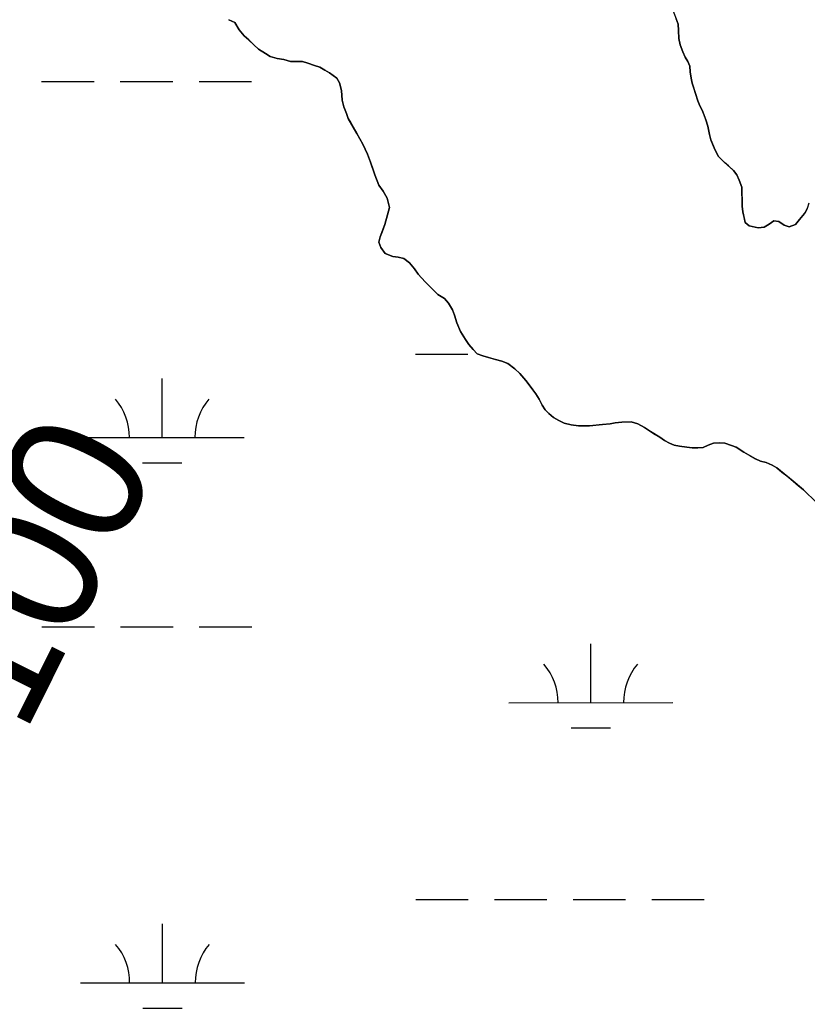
# Model space of a CAD drawing. Extents: x 3279314 to 3317160, y 734079 to 759431.
# Drawn here: x 3304161 to 3304642, y 755293 to 755896 of the extents above; entities that cross this region are included whole.
import ezdxf

# ---------------------------------------------------------------- set-up
doc = ezdxf.new("R2010")
doc.units = 0
for name, color, linetype in [('V-RIVR-RANG-IDEN', 7, 'Continuous'), ('V-SITE-VEGE', 7, 'Continuous'), ('V-TOPO-SHOR', 7, 'Continuous'), ('V-WETL-SWMP', 7, 'Continuous')]:
    doc.layers.add(name, color=color, linetype=linetype)

msp = doc.modelspace()

# ---------------------------------------------------------------- linework, layer by layer
at = {"layer": 'V-SITE-VEGE'}
for points in [[(3304288.65, 755895.66), (3304292.34, 755893.92), (3304295.13, 755889.5), (3304298.15, 755885.91), (3304306.87, 755877.83), (3304311.15, 755875.03), (3304314.01, 755873.31), (3304318.33, 755871.96), (3304322.25, 755871.45), (3304326.36, 755870.11), (3304329.89, 755870.23), (3304333.61, 755870.15), (3304336.9, 755869.24), (3304341.01, 755867.69), (3304344.3, 755866.78), (3304347.36, 755864.84), (3304350.22, 755863.33), (3304354.7, 755860.11), (3304356.29, 755857.17), (3304357.42, 755852.59), (3304357.9, 755846.57), (3304358.84, 755842.61), (3304360.61, 755838.43), (3304361.57, 755835.51), (3304366.94, 755826.26), (3304370.52, 755819.76), (3304373.27, 755813.68), (3304375.23, 755808.87), (3304377.73, 755801.15), (3304380.28, 755794.87), (3304382.88, 755791.08), (3304385.26, 755786.88), (3304386.78, 755781.05), (3304385.64, 755776.72), (3304383.84, 755770.76), (3304381.18, 755763.16), (3304380.27, 755760.08), (3304381.44, 755756.73), (3304384.04, 755753.15), (3304388.76, 755751.17), (3304392.07, 755750.89), (3304395.57, 755749.97), (3304399.03, 755747.41), (3304402.05, 755743.81), (3304404.25, 755740.45), (3304408.48, 755735.79), (3304416.17, 755728.15), (3304420.25, 755725.56), (3304422.67, 755722.81), (3304425.27, 755718.82), (3304426.43, 755715.47), (3304427.77, 755710.88), (3304430.13, 755705.44), (3304433.12, 755700.61), (3304435.12, 755697.66), (3304437.74, 755694.49), (3304440.16, 755691.95)], [(3304440.16, 755691.95), (3304443.65, 755690.62), (3304447.15, 755689.71), (3304451.47, 755688.36), (3304455.38, 755687.44), (3304459.07, 755685.9), (3304463.14, 755682.7), (3304466.39, 755679.93), (3304470.01, 755675.7), (3304476.03, 755667.47), (3304478.03, 755664.32), (3304480.01, 755660.54), (3304481.81, 755657.81), (3304484.03, 755655.48), (3304486.87, 755653.13), (3304490.14, 755651.19), (3304493.42, 755649.66), (3304497.53, 755648.53), (3304502.08, 755648), (3304505.6, 755647.92), (3304508.71, 755648.05), (3304516.8, 755648.69), (3304521.37, 755649.2), (3304524.49, 755649.74), (3304528.44, 755650.27), (3304534.24, 755650.34), (3304538.36, 755649.21), (3304542.45, 755647.04), (3304546.11, 755644.46), (3304551.62, 755641.02), (3304554.48, 755639.08), (3304557.54, 755637.35), (3304560.42, 755636.25), (3304563.71, 755635.55), (3304568.26, 755635.03), (3304571.35, 755634.54), (3304574.87, 755634.45), (3304578.19, 755634.79), (3304581.13, 755636.17), (3304584.47, 755637.33), (3304588, 755637.66), (3304591.31, 755637.37), (3304595.42, 755636.03), (3304598.29, 755634.93), (3304602.98, 755631.92), (3304610.13, 755627.81), (3304613.21, 755626.49), (3304616.5, 755625.59), (3304620.19, 755624.05), (3304623.05, 755622.32), (3304626.1, 755619.76), (3304629.15, 755617.41), (3304639.3, 755608.88), (3304647.2, 755601.24)]]:
    msp.add_lwpolyline(points, dxfattribs=at)
at = {"layer": 'V-TOPO-SHOR'}
for points in [[(3304288.65, 755895.66), (3304292.34, 755893.92), (3304295.13, 755889.5), (3304298.15, 755885.91), (3304300.99, 755883.35), (3304304.03, 755880.38), (3304306.87, 755877.83), (3304311.15, 755875.03), (3304314.01, 755873.31), (3304318.33, 755871.96), (3304322.25, 755871.45), (3304326.36, 755870.11), (3304329.89, 755870.23), (3304333.61, 755870.15), (3304336.9, 755869.24), (3304341.01, 755867.69), (3304344.3, 755866.78), (3304347.36, 755864.84), (3304350.23, 755863.33), (3304354.7, 755860.11), (3304356.29, 755857.17), (3304357.42, 755852.59), (3304357.9, 755846.57), (3304358.84, 755842.61), (3304360.61, 755838.43), (3304361.57, 755835.51), (3304363.17, 755832.78), (3304366.94, 755826.26), (3304370.52, 755819.76), (3304373.27, 755813.68), (3304375.23, 755808.87), (3304376.77, 755804.07), (3304377.73, 755801.15), (3304379.1, 755797.8), (3304380.28, 755794.87), (3304382.88, 755791.08), (3304385.27, 755786.88), (3304386.78, 755781.05), (3304385.64, 755776.72), (3304383.84, 755770.76), (3304382.29, 755766.24), (3304381.18, 755763.16), (3304380.27, 755760.08), (3304381.44, 755756.73), (3304384.04, 755753.15), (3304388.76, 755751.17), (3304392.07, 755750.89), (3304395.57, 755749.97), (3304399.03, 755747.41), (3304402.05, 755743.81), (3304404.25, 755740.45), (3304408.48, 755735.79), (3304413.14, 755731.12), (3304416.17, 755728.15), (3304420.25, 755725.56), (3304422.67, 755722.81), (3304425.27, 755718.82), (3304426.43, 755715.47), (3304427.77, 755710.88), (3304430.13, 755705.44), (3304433.12, 755700.61), (3304435.12, 755697.66), (3304437.74, 755694.49), (3304440.16, 755691.95), (3304441.39, 755691.5), (3304443.65, 755690.62), (3304447.15, 755689.71), (3304451.47, 755688.36), (3304455.38, 755687.44), (3304459.07, 755685.9), (3304463.14, 755682.7), (3304466.39, 755679.93), (3304470.01, 755675.7), (3304472.02, 755672.96), (3304474.23, 755670), (3304476.03, 755667.47), (3304478.03, 755664.32), (3304480.01, 755660.54), (3304481.81, 755657.81), (3304484.03, 755655.48)], [(3304642.68, 755783.83), (3304641.64, 755780.61), (3304640.55, 755778.36), (3304640.29, 755777.93), (3304640.02, 755777.47), (3304636.83, 755773.82), (3304634.48, 755770.77), (3304630.71, 755769.41), (3304627.63, 755770.31), (3304624.37, 755772.67), (3304621.27, 755772.95), (3304618.32, 755770.95), (3304615.38, 755769.16), (3304611.64, 755768.83), (3304606.29, 755769.99), (3304603.85, 755771.92), (3304603.09, 755775.04), (3304602.35, 755778.58), (3304602.02, 755781.9), (3304601.91, 755786.26), (3304601.79, 755789.99), (3304601.67, 755793.51), (3304600.12, 755797.9), (3304598.74, 755801.04), (3304596.74, 755803.78), (3304593.7, 755806.54), (3304591.26, 755808.68), (3304587.42, 755812.29), (3304585.43, 755816.06), (3304584.26, 755818.99), (3304582.89, 755822.34), (3304581.93, 755825.67), (3304581.02, 755830.67), (3304579.87, 755834.63), (3304578.7, 755837.56), (3304577.52, 755840.49), (3304576.14, 755843.21), (3304574.97, 755846.14), (3304573.42, 755850.73), (3304572.46, 755853.86), (3304571.5, 755857), (3304570.75, 755860.12), (3304570.21, 755863.86), (3304570.09, 755867.38), (3304568.71, 755870.11), (3304567.12, 755872.84), (3304565.75, 755876.19), (3304564.19, 755880.37), (3304563.25, 755884.33), (3304563.15, 755889.09), (3304562.83, 755893.04), (3304561.67, 755896.17)], [(3304484.03, 755655.48), (3304486.87, 755653.13), (3304490.14, 755651.19), (3304493.42, 755649.66), (3304497.53, 755648.53), (3304502.08, 755648), (3304505.6, 755647.92), (3304508.71, 755648.05), (3304512.65, 755648.37), (3304516.8, 755648.69), (3304521.37, 755649.2), (3304524.49, 755649.74), (3304528.44, 755650.27), (3304534.24, 755650.34), (3304538.36, 755649.2), (3304542.45, 755647.04), (3304546.11, 755644.46), (3304548.77, 755642.74), (3304551.62, 755641.02), (3304554.48, 755639.08), (3304557.54, 755637.35), (3304560.42, 755636.25), (3304563.71, 755635.55), (3304568.26, 755635.03), (3304571.35, 755634.54), (3304574.87, 755634.45), (3304578.19, 755634.79), (3304581.13, 755636.17), (3304584.47, 755637.33), (3304588, 755637.66), (3304591.31, 755637.37), (3304595.42, 755636.03), (3304598.29, 755634.93), (3304602.98, 755631.92), (3304606.66, 755629.76), (3304610.13, 755627.81), (3304613.21, 755626.49), (3304616.5, 755625.59), (3304620.19, 755624.05), (3304623.05, 755622.32), (3304626.1, 755619.76), (3304629.15, 755617.41), (3304633.01, 755614.21), (3304636.25, 755611.44), (3304639.3, 755608.88), (3304641.93, 755606.33)]]:
    msp.add_lwpolyline(points, dxfattribs=at)
at = {"layer": 'V-WETL-SWMP'}
for p, q in [((3304558.93, 755903.07), (3304562.83, 755893.04)), ((3304558.93, 755903.07), (3304562.83, 755893.04)), ((3304292.34, 755893.92), (3304288.65, 755895.66)), ((3304292.34, 755893.92), (3304288.65, 755895.66)), ((3304295.13, 755889.5), (3304292.34, 755893.92)), ((3304295.13, 755889.5), (3304292.34, 755893.92)), ((3304298.15, 755885.91), (3304295.13, 755889.5)), ((3304298.15, 755885.91), (3304295.13, 755889.5)), ((3304562.83, 755893.04), (3304563.15, 755889.09)), ((3304562.83, 755893.04), (3304563.15, 755889.09)), ((3304563.15, 755889.09), (3304563.25, 755884.33)), ((3304563.15, 755889.09), (3304563.25, 755884.33)), ((3304300.99, 755883.35), (3304298.15, 755885.91)), ((3304300.99, 755883.35), (3304298.15, 755885.91)), ((3304304.03, 755880.38), (3304300.99, 755883.35)), ((3304304.03, 755880.38), (3304300.99, 755883.35)), ((3304563.25, 755884.33), (3304564.19, 755880.37)), ((3304563.25, 755884.33), (3304564.19, 755880.37)), ((3304306.87, 755877.83), (3304304.03, 755880.38)), ((3304306.87, 755877.83), (3304304.03, 755880.38)), ((3304311.15, 755875.03), (3304306.87, 755877.83)), ((3304311.15, 755875.03), (3304306.87, 755877.83)), ((3304564.19, 755880.37), (3304565.74, 755876.19)), ((3304564.19, 755880.37), (3304565.74, 755876.19)), ((3304565.74, 755876.19), (3304567.11, 755872.84)), ((3304565.74, 755876.19), (3304567.11, 755872.84)), ((3304314.01, 755873.31), (3304311.15, 755875.03)), ((3304314.01, 755873.31), (3304311.15, 755875.03)), ((3304318.33, 755871.96), (3304314.01, 755873.31)), ((3304318.33, 755871.96), (3304314.01, 755873.31)), ((3304322.25, 755871.45), (3304318.33, 755871.96)), ((3304322.25, 755871.45), (3304318.33, 755871.96)), ((3304326.36, 755870.11), (3304322.25, 755871.45)), ((3304326.36, 755870.11), (3304322.25, 755871.45)), ((3304329.88, 755870.23), (3304326.36, 755870.11)), ((3304329.88, 755870.23), (3304326.36, 755870.11)), ((3304333.61, 755870.14), (3304329.88, 755870.23)), ((3304333.61, 755870.14), (3304329.88, 755870.23)), ((3304336.9, 755869.24), (3304333.61, 755870.14)), ((3304336.9, 755869.24), (3304333.61, 755870.14)), ((3304567.11, 755872.84), (3304568.71, 755870.11)), ((3304567.11, 755872.84), (3304568.71, 755870.11)), ((3304568.71, 755870.11), (3304570.09, 755867.38)), ((3304568.71, 755870.11), (3304570.09, 755867.38)), ((3304341.01, 755867.69), (3304336.9, 755869.24)), ((3304341.01, 755867.69), (3304336.9, 755869.24)), ((3304344.3, 755866.78), (3304341.01, 755867.69)), ((3304344.3, 755866.78), (3304341.01, 755867.69)), ((3304347.36, 755864.84), (3304344.3, 755866.78)), ((3304347.36, 755864.84), (3304344.3, 755866.78)), ((3304350.23, 755863.33), (3304347.36, 755864.84)), ((3304350.23, 755863.33), (3304347.36, 755864.84)), ((3304570.09, 755867.38), (3304570.21, 755863.86)), ((3304570.09, 755867.38), (3304570.21, 755863.86)), ((3304174.55, 755858.01), (3304206.55, 755858.02)), ((3304222.55, 755858.03), (3304254.55, 755858.05)), ((3304270.55, 755858.06), (3304302.55, 755858.07)), ((3304354.71, 755860.11), (3304350.23, 755863.33)), ((3304354.71, 755860.11), (3304350.23, 755863.33)), ((3304356.29, 755857.17), (3304354.71, 755860.11)), ((3304356.29, 755857.17), (3304354.71, 755860.11)), ((3304570.21, 755863.86), (3304570.75, 755860.12)), ((3304570.21, 755863.86), (3304570.75, 755860.12)), ((3304570.75, 755860.12), (3304571.5, 755856.99)), ((3304570.75, 755860.12), (3304571.5, 755856.99)), ((3304357.43, 755852.59), (3304356.29, 755857.17)), ((3304357.43, 755852.59), (3304356.29, 755857.17)), ((3304357.9, 755846.57), (3304357.43, 755852.59)), ((3304357.9, 755846.57), (3304357.43, 755852.59)), ((3304571.5, 755856.99), (3304573.42, 755850.73)), ((3304571.5, 755856.99), (3304573.42, 755850.73)), ((3304358.84, 755842.61), (3304357.9, 755846.57)), ((3304358.84, 755842.61), (3304357.9, 755846.57)), ((3304573.42, 755850.73), (3304574.97, 755846.14)), ((3304573.42, 755850.73), (3304574.97, 755846.14)), ((3304574.97, 755846.14), (3304576.14, 755843.21)), ((3304574.97, 755846.14), (3304576.14, 755843.21)), ((3304360.61, 755838.43), (3304358.84, 755842.61)), ((3304360.61, 755838.43), (3304358.84, 755842.61)), ((3304576.14, 755843.21), (3304577.53, 755840.49)), ((3304576.14, 755843.21), (3304577.53, 755840.49)), ((3304577.53, 755840.49), (3304579.87, 755834.63)), ((3304577.53, 755840.49), (3304579.87, 755834.63)), ((3304361.57, 755835.51), (3304360.61, 755838.43)), ((3304361.57, 755835.51), (3304360.61, 755838.43)), ((3304366.94, 755826.26), (3304361.57, 755835.51)), ((3304366.94, 755826.26), (3304361.57, 755835.51)), ((3304579.87, 755834.63), (3304581.02, 755830.67)), ((3304579.87, 755834.63), (3304581.02, 755830.67)), ((3304581.02, 755830.67), (3304581.94, 755825.67)), ((3304581.02, 755830.67), (3304581.94, 755825.67)), ((3304370.52, 755819.76), (3304366.94, 755826.26)), ((3304370.52, 755819.76), (3304366.94, 755826.26)), ((3304581.94, 755825.67), (3304582.89, 755822.34)), ((3304581.94, 755825.67), (3304582.89, 755822.34)), ((3304582.89, 755822.34), (3304585.43, 755816.06)), ((3304582.89, 755822.34), (3304585.43, 755816.06)), ((3304373.27, 755813.68), (3304370.52, 755819.76)), ((3304373.27, 755813.68), (3304370.52, 755819.76)), ((3304585.43, 755816.06), (3304587.41, 755812.29)), ((3304585.43, 755816.06), (3304587.41, 755812.29)), ((3304375.23, 755808.87), (3304373.27, 755813.68)), ((3304375.23, 755808.87), (3304373.27, 755813.68)), ((3304587.41, 755812.29), (3304591.26, 755808.67)), ((3304587.41, 755812.29), (3304591.26, 755808.67)), ((3304377.74, 755801.15), (3304375.23, 755808.87)), ((3304377.74, 755801.15), (3304375.23, 755808.87)), ((3304591.26, 755808.67), (3304596.74, 755803.78)), ((3304591.26, 755808.67), (3304596.74, 755803.78)), ((3304596.74, 755803.78), (3304598.74, 755801.04)), ((3304596.74, 755803.78), (3304598.74, 755801.04)), ((3304380.28, 755794.87), (3304377.74, 755801.15)), ((3304380.28, 755794.87), (3304377.74, 755801.15)), ((3304598.74, 755801.04), (3304600.12, 755797.9)), ((3304598.74, 755801.04), (3304600.12, 755797.9)), ((3304600.12, 755797.9), (3304601.67, 755793.51)), ((3304600.12, 755797.9), (3304601.67, 755793.51)), ((3304382.88, 755791.08), (3304380.28, 755794.87)), ((3304382.88, 755791.08), (3304380.28, 755794.87)), ((3304601.67, 755793.51), (3304602.02, 755781.9)), ((3304601.67, 755793.51), (3304602.02, 755781.9)), ((3304385.27, 755786.88), (3304382.88, 755791.08)), ((3304385.27, 755786.88), (3304382.88, 755791.08)), ((3304386.78, 755781.05), (3304385.27, 755786.88)), ((3304386.78, 755781.05), (3304385.27, 755786.88)), ((3304385.64, 755776.72), (3304386.78, 755781.05)), ((3304385.64, 755776.72), (3304386.78, 755781.05)), ((3304602.02, 755781.9), (3304602.35, 755778.58)), ((3304602.02, 755781.9), (3304602.35, 755778.58)), ((3304640.55, 755778.36), (3304641.64, 755780.61)), ((3304640.55, 755778.36), (3304641.64, 755780.61)), ((3304383.84, 755770.76), (3304385.64, 755776.72)), ((3304383.84, 755770.76), (3304385.64, 755776.72)), ((3304602.35, 755778.58), (3304603.85, 755771.92)), ((3304602.35, 755778.58), (3304603.85, 755771.92)), ((3304634.48, 755770.77), (3304636.83, 755773.82)), ((3304634.48, 755770.77), (3304636.83, 755773.82)), ((3304636.83, 755773.82), (3304640.02, 755777.47)), ((3304636.83, 755773.82), (3304640.02, 755777.47)), ((3304640.02, 755777.47), (3304640.55, 755778.36)), ((3304640.02, 755777.47), (3304640.55, 755778.36)), ((3304381.18, 755763.16), (3304383.84, 755770.76)), ((3304381.18, 755763.16), (3304383.84, 755770.76)), ((3304603.85, 755771.92), (3304606.29, 755769.99)), ((3304603.85, 755771.92), (3304606.29, 755769.99)), ((3304606.29, 755769.99), (3304611.64, 755768.83)), ((3304606.29, 755769.99), (3304611.64, 755768.83)), ((3304611.64, 755768.83), (3304615.38, 755769.16)), ((3304611.64, 755768.83), (3304615.38, 755769.16)), ((3304615.38, 755769.16), (3304618.32, 755770.95)), ((3304615.38, 755769.16), (3304618.32, 755770.95)), ((3304618.32, 755770.95), (3304621.27, 755772.95)), ((3304618.32, 755770.95), (3304621.27, 755772.95)), ((3304621.27, 755772.95), (3304624.37, 755772.67)), ((3304621.27, 755772.95), (3304624.37, 755772.67)), ((3304624.37, 755772.67), (3304627.63, 755770.31)), ((3304624.37, 755772.67), (3304627.63, 755770.31)), ((3304627.63, 755770.31), (3304630.71, 755769.41)), ((3304627.63, 755770.31), (3304630.71, 755769.41)), ((3304630.71, 755769.41), (3304634.48, 755770.77)), ((3304630.71, 755769.41), (3304634.48, 755770.77)), ((3304380.27, 755760.08), (3304381.18, 755763.16)), ((3304380.27, 755760.08), (3304381.18, 755763.16)), ((3304381.44, 755756.73), (3304380.27, 755760.08)), ((3304381.44, 755756.73), (3304380.27, 755760.08)), ((3304384.04, 755753.15), (3304381.44, 755756.73)), ((3304384.04, 755753.15), (3304381.44, 755756.73)), ((3304388.76, 755751.17), (3304384.04, 755753.15)), ((3304388.76, 755751.17), (3304384.04, 755753.15)), ((3304392.07, 755750.89), (3304388.76, 755751.17)), ((3304392.07, 755750.89), (3304388.76, 755751.17)), ((3304395.57, 755749.97), (3304392.07, 755750.89)), ((3304395.57, 755749.97), (3304392.07, 755750.89)), ((3304399.03, 755747.41), (3304395.57, 755749.97)), ((3304399.03, 755747.41), (3304395.57, 755749.97)), ((3304402.05, 755743.81), (3304399.03, 755747.41)), ((3304402.05, 755743.81), (3304399.03, 755747.41)), ((3304404.25, 755740.45), (3304402.05, 755743.81)), ((3304404.25, 755740.45), (3304402.05, 755743.81)), ((3304408.48, 755735.79), (3304404.25, 755740.45)), ((3304408.48, 755735.79), (3304404.25, 755740.45)), ((3304416.17, 755728.15), (3304408.48, 755735.79)), ((3304416.17, 755728.15), (3304408.48, 755735.79)), ((3304420.25, 755725.56), (3304416.17, 755728.15)), ((3304420.25, 755725.56), (3304416.17, 755728.15)), ((3304422.67, 755722.81), (3304420.25, 755725.56)), ((3304422.67, 755722.81), (3304420.25, 755725.56)), ((3304425.27, 755718.81), (3304422.67, 755722.81)), ((3304425.27, 755718.81), (3304422.67, 755722.81)), ((3304426.43, 755715.47), (3304425.27, 755718.81)), ((3304426.43, 755715.47), (3304425.27, 755718.81)), ((3304427.77, 755710.88), (3304426.43, 755715.47)), ((3304427.77, 755710.88), (3304426.43, 755715.47)), ((3304430.13, 755705.44), (3304427.77, 755710.88)), ((3304430.13, 755705.44), (3304427.77, 755710.88)), ((3304433.12, 755700.61), (3304430.13, 755705.44)), ((3304433.12, 755700.61), (3304430.13, 755705.44)), ((3304435.12, 755697.66), (3304433.12, 755700.61)), ((3304435.12, 755697.66), (3304433.12, 755700.61)), ((3304437.74, 755694.49), (3304435.12, 755697.66)), ((3304437.74, 755694.49), (3304435.12, 755697.66)), ((3304402.63, 755691.62), (3304434.63, 755691.64)), ((3304440.16, 755691.95), (3304437.74, 755694.49)), ((3304440.16, 755691.95), (3304437.74, 755694.49)), ((3304443.65, 755690.62), (3304440.16, 755691.95)), ((3304443.65, 755690.62), (3304440.16, 755691.95)), ((3304447.15, 755689.71), (3304443.65, 755690.62)), ((3304447.15, 755689.71), (3304443.65, 755690.62)), ((3304451.47, 755688.36), (3304447.15, 755689.71)), ((3304451.47, 755688.36), (3304447.15, 755689.71)), ((3304455.38, 755687.44), (3304451.47, 755688.36)), ((3304455.38, 755687.44), (3304451.47, 755688.36)), ((3304459.07, 755685.9), (3304455.38, 755687.44)), ((3304459.07, 755685.9), (3304455.38, 755687.44)), ((3304463.14, 755682.7), (3304459.07, 755685.9)), ((3304463.14, 755682.7), (3304459.07, 755685.9)), ((3304466.39, 755679.93), (3304463.14, 755682.7)), ((3304466.39, 755679.93), (3304463.14, 755682.7)), ((3304470.01, 755675.7), (3304466.39, 755679.93)), ((3304470.01, 755675.7), (3304466.39, 755679.93)), ((3304248.06, 755640.8), (3304248.05, 755676.8)), ((3304476.03, 755667.47), (3304470.01, 755675.7)), ((3304476.03, 755667.47), (3304470.01, 755675.7)), ((3304478.03, 755664.32), (3304476.03, 755667.47)), ((3304478.03, 755664.32), (3304476.03, 755667.47)), ((3304480.01, 755660.54), (3304478.03, 755664.32)), ((3304480.01, 755660.54), (3304478.03, 755664.32)), ((3304481.81, 755657.81), (3304480.01, 755660.54)), ((3304481.81, 755657.81), (3304480.01, 755660.54)), ((3304484.03, 755655.48), (3304481.81, 755657.81)), ((3304484.03, 755655.48), (3304481.81, 755657.81)), ((3304486.87, 755653.13), (3304484.03, 755655.48)), ((3304486.87, 755653.13), (3304484.03, 755655.48)), ((3304490.14, 755651.19), (3304486.87, 755653.13)), ((3304490.14, 755651.19), (3304486.87, 755653.13)), ((3304493.42, 755649.66), (3304490.14, 755651.19)), ((3304493.42, 755649.66), (3304490.14, 755651.19)), ((3304497.53, 755648.52), (3304493.42, 755649.66)), ((3304497.53, 755648.52), (3304493.42, 755649.66)), ((3304502.08, 755648), (3304497.53, 755648.52)), ((3304502.08, 755648), (3304497.53, 755648.52)), ((3304505.6, 755647.92), (3304502.08, 755648)), ((3304505.6, 755647.92), (3304502.08, 755648)), ((3304508.71, 755648.05), (3304505.6, 755647.92)), ((3304508.71, 755648.05), (3304505.6, 755647.92)), ((3304516.8, 755648.68), (3304508.71, 755648.05)), ((3304516.8, 755648.68), (3304508.71, 755648.05)), ((3304521.37, 755649.2), (3304516.8, 755648.68)), ((3304521.37, 755649.2), (3304516.8, 755648.68)), ((3304524.49, 755649.74), (3304521.37, 755649.2)), ((3304524.49, 755649.74), (3304521.37, 755649.2)), ((3304528.44, 755650.27), (3304524.49, 755649.74)), ((3304528.44, 755650.27), (3304524.49, 755649.74)), ((3304534.24, 755650.34), (3304528.44, 755650.27)), ((3304534.24, 755650.34), (3304528.44, 755650.27)), ((3304538.36, 755649.2), (3304534.24, 755650.34)), ((3304538.36, 755649.2), (3304534.24, 755650.34)), ((3304542.45, 755647.03), (3304538.36, 755649.2)), ((3304542.45, 755647.03), (3304538.36, 755649.2)), ((3304546.11, 755644.46), (3304542.45, 755647.03)), ((3304546.11, 755644.46), (3304542.45, 755647.03)), ((3304551.62, 755641.02), (3304546.11, 755644.46)), ((3304551.62, 755641.02), (3304546.11, 755644.46)), ((3304554.48, 755639.08), (3304551.62, 755641.02)), ((3304554.48, 755639.08), (3304551.62, 755641.02)), ((3304198.06, 755640.78), (3304298.06, 755640.83)), ((3304557.54, 755637.35), (3304554.48, 755639.08)), ((3304557.54, 755637.35), (3304554.48, 755639.08)), ((3304560.42, 755636.25), (3304557.54, 755637.35)), ((3304560.42, 755636.25), (3304557.54, 755637.35)), ((3304563.71, 755635.55), (3304560.42, 755636.25)), ((3304563.71, 755635.55), (3304560.42, 755636.25)), ((3304568.26, 755635.02), (3304563.71, 755635.55)), ((3304568.26, 755635.02), (3304563.71, 755635.55)), ((3304571.35, 755634.54), (3304568.26, 755635.02)), ((3304571.35, 755634.54), (3304568.26, 755635.02)), ((3304581.13, 755636.17), (3304578.2, 755634.79)), ((3304581.13, 755636.17), (3304578.2, 755634.79)), ((3304584.47, 755637.33), (3304581.13, 755636.17)), ((3304584.47, 755637.33), (3304581.13, 755636.17)), ((3304588, 755637.66), (3304584.47, 755637.33)), ((3304588, 755637.66), (3304584.47, 755637.33)), ((3304591.31, 755637.37), (3304588, 755637.66)), ((3304591.31, 755637.37), (3304588, 755637.66)), ((3304595.42, 755636.03), (3304591.31, 755637.37)), ((3304595.42, 755636.03), (3304591.31, 755637.37)), ((3304598.29, 755634.93), (3304595.42, 755636.03)), ((3304598.29, 755634.93), (3304595.42, 755636.03)), ((3304602.98, 755631.92), (3304598.29, 755634.93)), ((3304602.98, 755631.92), (3304598.29, 755634.93)), ((3304574.87, 755634.45), (3304571.35, 755634.54)), ((3304574.87, 755634.45), (3304571.35, 755634.54)), ((3304578.2, 755634.79), (3304574.87, 755634.45)), ((3304578.2, 755634.79), (3304574.87, 755634.45)), ((3304610.13, 755627.81), (3304602.98, 755631.92)), ((3304610.13, 755627.81), (3304602.98, 755631.92)), ((3304236.07, 755625.36), (3304260.07, 755625.38)), ((3304613.21, 755626.49), (3304610.13, 755627.81)), ((3304613.21, 755626.49), (3304610.13, 755627.81)), ((3304616.5, 755625.58), (3304613.21, 755626.49)), ((3304616.5, 755625.58), (3304613.21, 755626.49)), ((3304620.19, 755624.05), (3304616.5, 755625.58)), ((3304620.19, 755624.05), (3304616.5, 755625.58)), ((3304623.05, 755622.32), (3304620.19, 755624.05)), ((3304623.05, 755622.32), (3304620.19, 755624.05)), ((3304633.01, 755614.21), (3304623.05, 755622.32)), ((3304633.01, 755614.21), (3304623.05, 755622.32)), ((3304639.3, 755608.88), (3304633.01, 755614.21)), ((3304639.3, 755608.88), (3304633.01, 755614.21)), ((3304647.2, 755601.24), (3304639.3, 755608.88)), ((3304647.2, 755601.24), (3304639.3, 755608.88)), ((3304174.72, 755525.33), (3304206.72, 755525.35)), ((3304222.72, 755525.36), (3304254.72, 755525.37)), ((3304270.72, 755525.38), (3304302.72, 755525.4)), ((3304509.58, 755479.07), (3304509.56, 755515.07)), ((3304459.58, 755479.05), (3304559.58, 755479.1)), ((3304497.59, 755463.64), (3304521.59, 755463.65)), ((3304402.8, 755358.95), (3304434.8, 755358.96)), ((3304450.8, 755358.97), (3304482.8, 755358.99)), ((3304498.8, 755359), (3304530.8, 755359.01)), ((3304546.8, 755359.02), (3304578.8, 755359.04)), ((3304248.23, 755308.13), (3304248.22, 755344.13)), ((3304198.23, 755308.1), (3304298.23, 755308.15)), ((3304236.24, 755292.69), (3304260.24, 755292.7))]:
    msp.add_line(p, q, dxfattribs=at)
for centre, start, end in [((3304192.82, 755641.25), 359.25735, 40.801), ((3304303.31, 755641.3), 139.25734, 180.801), ((3304454.34, 755479.52), 359.25735, 40.801), ((3304564.83, 755479.58), 139.25734, 180.801), ((3304192.99, 755308.57), 359.25735, 40.801), ((3304303.48, 755308.63), 139.25734, 180.801)]:
    msp.add_arc(centre, 35.25, start, end, dxfattribs=at)

# ---------------------------------------------------------------- texts
at = {"layer": 'V-RIVR-RANG-IDEN'}
msp.add_text('U-100', height=83, rotation=63.56333, dxfattribs=at).set_placement((3304111.7, 755353.91))

doc.saveas('drawing.dxf')
